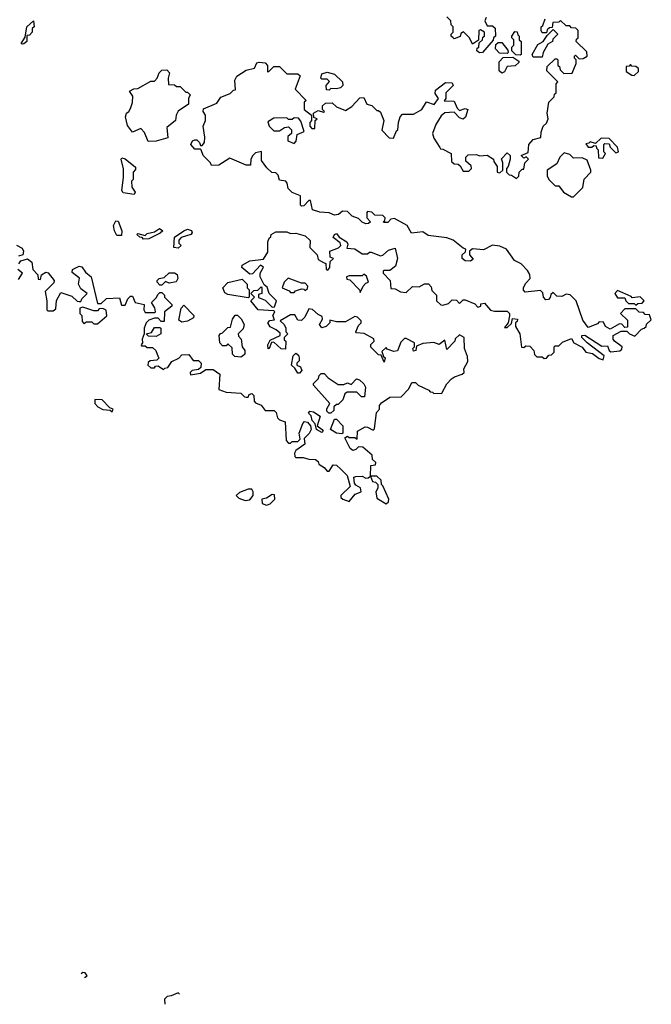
# Model space of a CAD drawing. Extents: x 2293139 to 2515392, y 824115 to 1006937.
# Tile 348 of 417: x 2471632 to 2475068, y 824507 to 829864. Entities that reach past the tile are written whole.
import ezdxf

# ---------------------------------------------------------------- set-up
doc = ezdxf.new("R2010")
doc.units = 0

msp = doc.modelspace()

# ---------------------------------------------------------------- linework, layer by layer
at = {"layer": '0CON10XD'}
for points in [[(2471645, 829730), (2471640, 829735), (2471661.7, 829768.3), (2471671.2, 829825), (2471707.5, 829857.5), (2471710, 829825), (2471700, 829815), (2471700, 829795), (2471685, 829780), (2471671.7, 829778.3), (2471670, 829745), (2471655, 829732.5), (2471645, 829730)], [(2473285, 828542.5), (2473298.3, 828538.3), (2473300, 828505), (2473308.3, 828501.7), (2473320, 828515), (2473321.7, 828548.3), (2473340, 828565), (2473321.7, 828571.7), (2473320, 828605), (2473367, 828623), (2473380, 828635), (2473375, 828650), (2473338.3, 828678.3), (2473343.9, 828696.1), (2473355, 828700), (2473370.7, 828680.7), (2473412.5, 828655), (2473416.7, 828643.3), (2473411.7, 828621.7), (2473455, 828617.5), (2473495, 828590), (2473525, 828590), (2473535, 828600), (2473545, 828600), (2473595, 828580), (2473607.5, 828582.5), (2473639.3, 828610.7), (2473675, 828620), (2473687.5, 828565), (2473677, 828523), (2473645, 828500), (2473615, 828500), (2473610, 828495), (2473610, 828485), (2473647.5, 828445), (2473651.7, 828401.7), (2473675, 828400), (2473703, 828383), (2473735, 828380), (2473768.3, 828411.7), (2473805, 828410), (2473835, 828426.2), (2473856.4, 828426.4), (2473870.7, 828410.7), (2473875, 828390), (2473900, 828365), (2473900, 828335), (2473923, 828313), (2473935, 828310), (2473965, 828320), (2473985, 828340), (2474008.3, 828338.3), (2474025, 828320), (2474045, 828340), (2474055, 828340), (2474108.3, 828318.3), (2474125, 828300), (2474140, 828305), (2474141.7, 828318.3), (2474161.7, 828321.7), (2474193, 828283), (2474215, 828277.5), (2474285, 828277.5), (2474296.7, 828265), (2474297.5, 828252.5), (2474290, 828215), (2474270, 828190), (2474285, 828190), (2474308.3, 828211.7), (2474312.5, 828237.5), (2474340, 828235), (2474338.3, 828221.7), (2474330, 828215), (2474330, 828195), (2474352.5, 828155), (2474361.7, 828081.7), (2474375, 828080), (2474385, 828090), (2474408.3, 828088.3), (2474430, 828065), (2474433, 828043), (2474445, 828030), (2474475, 828030), (2474485, 828020), (2474498.3, 828021.7), (2474511.7, 828038.3), (2474525, 828040), (2474540, 828055), (2474540, 828085), (2474545, 828090), (2474565, 828090), (2474585, 828110), (2474635, 828130), (2474647.5, 828105), (2474693, 828083), (2474712.5, 828055), (2474748, 828048), (2474785, 828021.2), (2474806.2, 828013.8), (2474812.5, 828035), (2474720, 828105), (2474690, 828135), (2474690, 828145), (2474707, 828147), (2474798.3, 828088.3), (2474830, 828090), (2474838.8, 828065), (2474847.5, 828057.5), (2474897, 828063), (2474908.3, 828071.7), (2474910, 828085), (2474867.5, 828115), (2474860, 828125), (2474860, 828145), (2474905, 828170), (2474935, 828170), (2474950, 828155), (2474978.3, 828141.7), (2475015, 828180), (2475030, 828185), (2475040, 828195), (2475041.7, 828208.3), (2475068.3, 828231.7), (2475058.3, 828258.3), (2475035, 828260), (2475025, 828270), (2475003, 828273), (2474985, 828290), (2474925, 828290), (2474900, 828265), (2474938.3, 828228.3), (2474938.3, 828191.7), (2474925, 828190), (2474908.3, 828208.3), (2474895, 828210), (2474845, 828180), (2474820, 828195), (2474808.3, 828218.3), (2474785, 828220), (2474775, 828210), (2474725, 828190), (2474695, 828230), (2474660, 828335), (2474627, 828367), (2474605, 828370), (2474581.7, 828358.3), (2474555, 828360), (2474535, 828380), (2474521.7, 828368.3), (2474518.3, 828351.7), (2474508.3, 828341.7), (2474495, 828340), (2474482.5, 828355), (2474478.3, 828378.3), (2474465, 828390), (2474381.7, 828381.7), (2474373, 828393), (2474373.6, 828406.4), (2474385, 828430), (2474410, 828455), (2474407, 828477), (2474395, 828500), (2474360, 828535), (2474323.6, 828553.6), (2474280, 828615), (2474245, 828632.5), (2474205, 828637.5), (2474155, 828612.5), (2474095, 828617.5), (2474080, 828605), (2474080, 828585), (2474098.3, 828561.7), (2474085, 828550), (2474055, 828552.5), (2474040, 828565), (2474040, 828585), (2474058.3, 828601.7), (2474060, 828615), (2474045, 828620), (2473990, 828665), (2473956.4, 828676.4), (2473855, 828690), (2473825, 828710), (2473763, 828703), (2473740, 828745), (2473671.7, 828781.7), (2473651.7, 828778.3), (2473635, 828760), (2473615, 828760), (2473610, 828765), (2473618.3, 828771.7), (2473620, 828785), (2473608.3, 828798.3), (2473565, 828800), (2473547, 828817), (2473525, 828820), (2473520, 828815), (2473520, 828785), (2473540, 828765), (2473530, 828755), (2473515, 828752.5), (2473495, 828762.5), (2473475, 828782.5), (2473440, 828795), (2473415, 828820), (2473388.3, 828821.7), (2473366.1, 828803.9), (2473345, 828800), (2473315, 828812.5), (2473265, 828817.5), (2473225, 828830), (2473215, 828880), (2473205, 828880), (2473178.3, 828851.7), (2473165, 828850), (2473160, 828855), (2473160, 828905), (2473113.6, 828923.6), (2473092.5, 828945), (2473087.5, 828975), (2473080, 828985), (2473045, 828990), (2473038.3, 829018.3), (2473025, 829030), (2473003, 829033), (2472977, 829057), (2472947.5, 829097.5), (2472947, 829147), (2472915, 829140), (2472900, 829125), (2472890, 829105), (2472887, 829073), (2472865, 829072.5), (2472775, 829110), (2472715, 829072.5), (2472675, 829070), (2472670, 829085), (2472630, 829125), (2472620, 829155), (2472615, 829160), (2472585, 829160), (2472562.5, 829185), (2472572.5, 829205), (2472585, 829210), (2472595, 829210), (2472610, 829195), (2472615, 829180), (2472625, 829180), (2472637.5, 829195), (2472640, 829225), (2472630, 829285), (2472642.5, 829315), (2472642.5, 829345), (2472630, 829365), (2472631.7, 829378.3), (2472705, 829410), (2472727, 829443), (2472777, 829463), (2472795, 829480), (2472807, 829483), (2472802.5, 829535), (2472813.6, 829556.4), (2472865, 829590), (2472910, 829600), (2472921.7, 829628.3), (2472935, 829632.5), (2472968.3, 829628.3), (2472980, 829615), (2472980, 829580), (2472988.3, 829581.7), (2473015, 829610), (2473045, 829610), (2473085, 829570), (2473145, 829570), (2473158.3, 829558.3), (2473130, 829485), (2473190, 829425), (2473180, 829415), (2473180, 829375), (2473220, 829345), (2473220, 829315), (2473210, 829305), (2473210, 829285), (2473221.7, 829271.7), (2473238.3, 829271.7), (2473240, 829315), (2473250, 829325), (2473231.7, 829331.7), (2473230, 829355), (2473255, 829370), (2473285, 829360), (2473290, 829365), (2473280, 829375), (2473280, 829395), (2473295, 829410), (2473331.7, 829411.7), (2473355, 829390), (2473405, 829370), (2473438.3, 829391.7), (2473481.7, 829438.3), (2473505, 829440), (2473520, 829405), (2473547, 829397), (2473575, 829370), (2473585, 829370), (2473595, 829360), (2473612.5, 829315), (2473603, 829263), (2473641.7, 829221.7), (2473665, 829220), (2473681.7, 829258.3), (2473690, 829265), (2473692.5, 829305), (2473702.5, 829335), (2473715, 829350), (2473775, 829350), (2473820, 829375), (2473845, 829417.5), (2473887, 829403), (2473910, 829435), (2473893, 829463), (2473895, 829480), (2473948.3, 829521.7), (2473985, 829520), (2473990, 829505), (2473950, 829465), (2473950, 829435), (2473941.7, 829421.7), (2473995, 829420), (2474011.7, 829381.7), (2474025, 829370), (2474055, 829380), (2474070, 829375), (2474057, 829333), (2474045, 829322.5), (2474025, 829330), (2473995, 829360), (2473945, 829357.5), (2473925, 829340), (2473896.7, 829293.3), (2473877.5, 829245), (2473885, 829220), (2473918.3, 829168.3), (2473921.7, 829161.7), (2473935, 829160), (2473980, 829135), (2473981.7, 829091.7), (2473995, 829080), (2474017, 829077), (2474028.3, 829068.3), (2474045, 829040), (2474075, 829040), (2474090, 829055), (2474088.3, 829068.3), (2474060, 829095), (2474060, 829115), (2474071.7, 829128.3), (2474115, 829130), (2474135, 829122.5), (2474175, 829127.5), (2474210, 829105), (2474211.7, 829091.7), (2474230, 829065), (2474230, 829035), (2474245, 829030), (2474260, 829045), (2474260, 829085), (2474253, 829107), (2474285, 829140), (2474300, 829125), (2474300, 829105), (2474290, 829065), (2474280, 829055), (2474280, 829035), (2474295, 829020), (2474308.3, 829018.3), (2474335, 829000), (2474348.3, 829011.7), (2474350, 829035), (2474365, 829050), (2474375, 829050), (2474380, 829085), (2474400, 829105), (2474388.3, 829118.3), (2474375, 829110), (2474360, 829125), (2474398.3, 829141.7), (2474402.5, 829185), (2474425, 829212.5), (2474467, 829223), (2474468.3, 829251.7), (2474480, 829285), (2474498.3, 829301.7), (2474507.5, 829325), (2474502.5, 829355), (2474510, 829415), (2474540, 829445), (2474541.7, 829458.3), (2474550, 829465), (2474550, 829515), (2474560, 829525), (2474500, 829585), (2474501.7, 829608.3), (2474545, 829650), (2474555, 829650), (2474560, 829645), (2474560, 829615), (2474568.3, 829608.3), (2474571.7, 829591.7), (2474591.7, 829571.7), (2474637, 829573), (2474660, 829625), (2474660, 829645), (2474650, 829655), (2474650, 829665), (2474655, 829670), (2474675, 829650), (2474697, 829653), (2474720, 829665), (2474718.3, 829688.3), (2474660, 829745), (2474661.7, 829758.3), (2474670, 829765), (2474670, 829805), (2474658.3, 829818.3), (2474635, 829820), (2474625, 829830), (2474605, 829830), (2474575, 829860), (2474565, 829850), (2474531.7, 829848.3), (2474528.3, 829821.7), (2474515, 829820), (2474501.7, 829808.3), (2474498.3, 829791.7), (2474475, 829792.5), (2474470, 829805), (2474470, 829825), (2474478.3, 829831.7), (2474491.7, 829868.3)], [(2474170, 829875), (2474163, 829857), (2474175, 829830), (2474205, 829830), (2474218.3, 829818.3), (2474220, 829775), (2474210, 829765), (2474208.3, 829751.7), (2474150, 829685), (2474133, 829683), (2474120, 829695), (2474121.7, 829708.3), (2474130, 829715), (2474131.7, 829738.3), (2474150, 829755), (2474151.7, 829768.3), (2474160, 829775), (2474160, 829795), (2474138.3, 829808.3), (2474130, 829805), (2474128.3, 829751.7), (2474095, 829730), (2474080, 829765), (2474047, 829797), (2474031.7, 829788.3), (2474028.3, 829771.7), (2473995, 829760), (2473990, 829765), (2473980, 829775), (2473980, 829785), (2473990, 829795), (2473990, 829825), (2473980, 829835), (2473978.3, 829858.3), (2473955, 829880)], [(2474355, 829670), (2474331.7, 829671.7), (2474310, 829695), (2474310, 829715), (2474320, 829725), (2474320, 829755), (2474310, 829765), (2474310, 829775), (2474325, 829800), (2474338.3, 829798.3), (2474341.7, 829781.7), (2474350, 829775), (2474350, 829755), (2474360, 829745), (2474360, 829675), (2474355, 829670)], [(2474475, 829660), (2474425, 829660), (2474420, 829675), (2474450.7, 829729.3), (2474480, 829745), (2474501.7, 829778.3), (2474535, 829810), (2474560, 829785), (2474531.7, 829758.3), (2474530, 829745), (2474505, 829730), (2474480, 829685), (2474475, 829660)], [(2474285, 829680), (2474241.7, 829681.7), (2474220, 829705), (2474221.7, 829728.3), (2474235, 829740), (2474255, 829740), (2474288.3, 829698.3), (2474290, 829685), (2474285, 829680)], [(2474255, 829572.5), (2474240, 829585), (2474240, 829635), (2474261.7, 829658.3), (2474315, 829660), (2474348.3, 829638.3), (2474348.3, 829631.7), (2474327, 829613), (2474285, 829610), (2474269.3, 829580.7), (2474255, 829572.5)], [(2472331.7, 829201.7), (2472310.7, 829250.7), (2472291.7, 829271.7), (2472245, 829252.5), (2472218.3, 829288.3), (2472207.5, 829335), (2472212.5, 829355), (2472226.4, 829363.6), (2472235, 829380), (2472246.1, 829413.9), (2472247, 829447), (2472230, 829475), (2472253, 829487), (2472275, 829490), (2472345, 829530), (2472365, 829530), (2472380, 829545), (2472390, 829575), (2472405, 829590), (2472431.7, 829591.7), (2472447.5, 829575), (2472440, 829545), (2472441.7, 829511.7), (2472475, 829510), (2472485, 829500), (2472505, 829500), (2472535, 829470), (2472545, 829470), (2472560, 829455), (2472550, 829435), (2472550, 829405), (2472493.6, 829366.4), (2472482.5, 829345), (2472480, 829315), (2472433, 829277), (2472438.3, 829221.7), (2472375, 829202.5), (2472331.7, 829201.7)], [(2474975, 829560), (2474998.3, 829581.7), (2474998.3, 829598.3), (2474985, 829610), (2474961.7, 829611.7), (2474955, 829620), (2474948.3, 829611.7), (2474931.7, 829608.3), (2474931.7, 829581.7), (2474961.7, 829561.7), (2474975, 829560)], [(2473315, 829480), (2473301.7, 829481.7), (2473300, 829505), (2473317, 829527), (2473305, 829540), (2473275, 829540), (2473270, 829545), (2473275, 829570), (2473305, 829577.5), (2473345, 829567.5), (2473387.5, 829525), (2473390, 829505), (2473377, 829493), (2473355, 829487.5), (2473325, 829490), (2473315, 829480)], [(2473125, 829190), (2473137, 829203), (2473141.7, 829238.3), (2473180, 829255), (2473161.7, 829311.7), (2473148.3, 829328.3), (2473125, 829330), (2473115, 829320), (2473095, 829320), (2473085, 829330), (2473015, 829327.5), (2472981.7, 829308.3), (2472990, 829285), (2473015, 829260), (2473045, 829260), (2473073, 829277), (2473095, 829280), (2473110, 829265), (2473110, 829245), (2473091.7, 829228.3), (2473090, 829205), (2473125, 829190)], [(2474805, 829110), (2474820, 829135), (2474810, 829145), (2474810, 829185), (2474815, 829190), (2474838.3, 829188.3), (2474845, 829170), (2474875, 829140), (2474890, 829145), (2474885, 829170), (2474838.3, 829218.3), (2474795, 829220), (2474765, 829190), (2474735, 829200), (2474728.3, 829191.7), (2474711.7, 829188.3), (2474725, 829170), (2474745, 829170), (2474755, 829180), (2474768.3, 829178.3), (2474770, 829165), (2474780, 829155), (2474781.7, 829111.7), (2474805, 829110)], [(2472255, 828912.5), (2472195, 828922.5), (2472187.5, 828935), (2472197.5, 829005), (2472197, 829053), (2472183.3, 829105), (2472188.3, 829111.7), (2472205, 829107.5), (2472261.7, 829061.7), (2472261.7, 829048.3), (2472250, 829035), (2472250, 828995), (2472240, 828985), (2472243, 828953), (2472260, 828925), (2472255, 828912.5)], [(2474645, 828900), (2474695, 828950), (2474703, 828997), (2474740, 829035), (2474740, 829045), (2474720, 829100), (2474691.7, 829111.7), (2474645, 829110), (2474625, 829130), (2474595, 829140), (2474570, 829115), (2474555, 829080), (2474502.5, 829045), (2474502.5, 829015), (2474510, 828995), (2474545, 828960), (2474565, 828960), (2474590, 828925), (2474635, 828900), (2474645, 828900)], [(2472185, 828690), (2472160, 828690), (2472147.5, 828715), (2472142.5, 828745), (2472155, 828770), (2472167, 828767), (2472187.5, 828715), (2472185, 828690)], [(2472305, 828670), (2472298.3, 828678.3), (2472285, 828680), (2472270, 828695), (2472275, 828700), (2472315, 828690), (2472325, 828700), (2472365, 828710), (2472393, 828727), (2472410, 828715), (2472397, 828703), (2472335, 828672.5), (2472305, 828670)], [(2471626.7, 828535), (2471637.5, 828552.5), (2471675, 828562.5), (2471697.5, 828545), (2471703.3, 828505), (2471730, 828475), (2471731.7, 828451.7), (2471745, 828450), (2471750, 828475), (2471775, 828490), (2471786.4, 828486.4), (2471820, 828445), (2471818.3, 828431.7), (2471770, 828385), (2471780, 828335), (2471780, 828285), (2471785, 828280), (2471815, 828280), (2471828.3, 828291.7), (2471833, 828337), (2471855, 828380), (2471915, 828360), (2471945, 828332.5), (2471955, 828330), (2471965, 828330), (2471970, 828345), (2472000, 828375), (2471965, 828400), (2471952.5, 828425), (2471957, 828457), (2471918.3, 828488.3), (2471920, 828505), (2471955, 828522.5), (2471970, 828520), (2471990.7, 828490.7), (2472020, 828465), (2472055, 828320), (2472075, 828320), (2472105, 828347.5), (2472175, 828350), (2472185, 828310), (2472205, 828310), (2472220, 828345), (2472235, 828360), (2472245, 828360), (2472260, 828325), (2472310, 828315), (2472307.5, 828285), (2472315, 828270), (2472365, 828270), (2472370, 828275), (2472367, 828297), (2472350, 828325), (2472375, 828350), (2472385, 828370), (2472395, 828380), (2472405, 828380), (2472420, 828365), (2472420, 828355), (2472460, 828315), (2472460, 828305), (2472420, 828275), (2472418.3, 828221.7), (2472401.7, 828221.7), (2472385, 828240), (2472365, 828240), (2472335, 828230), (2472320, 828215), (2472310, 828185), (2472310, 828155), (2472297.5, 828125), (2472300, 828105), (2472292.5, 828095), (2472295, 828090), (2472315, 828090), (2472325, 828080), (2472355, 828080), (2472372.5, 828065), (2472385, 828030), (2472390, 828025), (2472378.3, 828011.7), (2472341.7, 828008.3), (2472331.7, 827998.3), (2472330, 827985), (2472345, 827970), (2472365, 827970), (2472371.7, 827978.3), (2472385, 827980), (2472415, 827960), (2472421.7, 827968.3), (2472438.3, 827971.7), (2472460, 828005), (2472498.3, 828021.7), (2472515, 828040), (2472551.7, 828041.7), (2472575, 828010), (2472605, 828010), (2472620, 827995), (2472618.3, 827971.7), (2472605, 827960), (2472570, 827955), (2472560, 827945), (2472561.7, 827931.7), (2472615, 827940), (2472645, 827960), (2472685, 827960), (2472720, 827935), (2472715, 827852.5), (2472755, 827837.5), (2472835, 827832.5), (2472855, 827812.5), (2472865, 827810), (2472875, 827810), (2472880, 827825), (2472895, 827830), (2472905, 827820), (2472908.3, 827788.3), (2472915, 827780), (2472946.1, 827766.1), (2472968.3, 827738.3), (2473017, 827737), (2473027, 827727), (2473035, 827697.5), (2473046.4, 827686.4), (2473076, 827676), (2473082.5, 827575), (2473095, 827560), (2473105, 827560), (2473115, 827570), (2473145, 827570), (2473158.3, 827581.7), (2473153.3, 827615), (2473173, 827667), (2473182, 827678), (2473197.5, 827675), (2473213.3, 827655), (2473217.5, 827635), (2473206.7, 827613.3), (2473180, 827585), (2473182.5, 827555), (2473135, 827520), (2473127.5, 827505), (2473128.3, 827488.3), (2473135, 827482.5), (2473175, 827482.5), (2473205, 827472.5), (2473241.7, 827471.7), (2473255, 827460), (2473260, 827445), (2473287.7, 827427.7), (2473305, 827407.5), (2473315, 827407.5), (2473337, 827443), (2473355, 827440), (2473379.5, 827419.5), (2473413.3, 827385), (2473430, 827325), (2473380, 827275), (2473380, 827265), (2473390, 827255), (2473425, 827242.5), (2473458, 827282), (2473490, 827295), (2473486.7, 827316.7), (2473460.7, 827330.7), (2473453.3, 827343.3), (2473450, 827375), (2473460.4, 827379.6), (2473495, 827380), (2473515, 827370), (2473528.3, 827371.7), (2473540, 827380), (2473541.7, 827438.3), (2473568.3, 827441.7), (2473570, 827455), (2473551.7, 827471.7), (2473550, 827495), (2473498.3, 827538.3), (2473475, 827540), (2473460, 827525), (2473445, 827520), (2473430.7, 827530.7), (2473401.7, 827588.3), (2473415, 827597.5), (2473425, 827590), (2473455, 827590), (2473468.3, 827581.7), (2473470, 827625), (2473510.7, 827649.3), (2473525, 827647.5), (2473555, 827630), (2473561.7, 827638.3), (2473573, 827727), (2473590, 827745), (2473590, 827765), (2473600.7, 827779.3), (2473645, 827810), (2473708.3, 827811.7), (2473750, 827855), (2473765, 827890), (2473785, 827890), (2473800, 827875), (2473858.3, 827848.3), (2473865, 827840), (2473878.3, 827838.3), (2473885, 827830), (2473928.3, 827831.7), (2473956.4, 827883.6), (2473980.4, 827909.6), (2473998.3, 827921.7), (2474040, 827935), (2474050, 827945), (2474047.5, 827965), (2474070, 828005), (2474068.3, 828031.7), (2474052.5, 828075), (2474050, 828135), (2474025, 828150), (2474001.7, 828128.3), (2474000, 828115), (2473955, 828070), (2473945, 828120), (2473915, 828097.5), (2473885, 828107.5), (2473825, 828102.5), (2473791.7, 828088.3), (2473787.5, 828065), (2473775, 828060), (2473770, 828075), (2473780, 828085), (2473780, 828105), (2473735, 828130), (2473725, 828130), (2473705, 828110), (2473688.3, 828061.7), (2473668.3, 828058.3), (2473631.7, 828071.7), (2473625, 828080), (2473601.7, 828058.3), (2473611.7, 828031.7), (2473620, 828025), (2473615, 828000), (2473598.3, 828038.3), (2473585, 828040), (2473543, 828083), (2473543, 828097), (2473560, 828115), (2473558.3, 828128.3), (2473507, 828157), (2473465, 828160), (2473460, 828165), (2473475, 828200), (2473490, 828215), (2473490, 828225), (2473470, 828245), (2473455, 828250), (2473405, 828220), (2473355, 828220), (2473320, 828230), (2473320, 828215), (2473300, 828195), (2473275, 828187.5), (2473263.3, 828205), (2473280, 828235), (2473278.3, 828248.3), (2473255, 828260), (2473225, 828287.5), (2473205, 828290), (2473183.6, 828246.4), (2473165, 828227.5), (2473145, 828230), (2473128.3, 828258.3), (2473105, 828257.5), (2473050, 828225), (2473070, 828205), (2473080, 828185), (2473080, 828165), (2473090, 828155), (2473070, 828135), (2473071.7, 828121.7), (2473080, 828115), (2473078.3, 828071.7), (2473055, 828073.3), (2473015, 828110), (2473001.7, 828108.3), (2472990, 828075), (2472983, 828073), (2472982.5, 828095), (2472995, 828120), (2473050, 828145), (2473048.3, 828158.3), (2473027, 828177), (2472995, 828192.5), (2472982.5, 828215), (2472993, 828227), (2473018.3, 828231.7), (2473010, 828255), (2473020, 828275), (2473015, 828280), (2472930, 828285), (2472890, 828335), (2472910, 828355), (2472890, 828375), (2472905, 828390), (2472928.3, 828391.7), (2472945, 828410), (2472950, 828405), (2472950, 828375), (2472931.7, 828368.3), (2472931.7, 828351.7), (2472968.3, 828338.3), (2473005, 828300), (2473018.3, 828301.7), (2473030, 828335), (2472990, 828375), (2472978.3, 828408.3), (2472961.7, 828421.7), (2472940, 828465), (2472940, 828485), (2472958.3, 828518.3), (2472941.7, 828528.3), (2472898.3, 828481.7), (2472885, 828480), (2472840, 828515), (2472841.7, 828528.3), (2472885, 828552.5), (2472958.3, 828561.7), (2472981.7, 828598.3), (2472982.5, 828655), (2472990, 828675), (2472998.3, 828681.7), (2473000, 828695), (2473025, 828710), (2473085, 828710), (2473105, 828700), (2473135, 828702.5), (2473185, 828687.5), (2473211.7, 828661.7), (2473210, 828625), (2473250, 828585), (2473255, 828560), (2473285, 828542.5)], [(2472495, 828620), (2472470, 828625), (2472475, 828680), (2472524.2, 828715.8), (2472545, 828723.8), (2472566.8, 828716.8), (2472571.2, 828705), (2472563.3, 828695), (2472511.2, 828678.8), (2472497.5, 828665), (2472498.3, 828648.3), (2472510, 828635), (2472495, 828620)], [(2471615, 828637.5), (2471645, 828620), (2471652.5, 828605), (2471650, 828585), (2471625, 828577.5)], [(2471625, 828450), (2471646.7, 828485), (2471622.5, 828505)], [(2472405, 828420), (2472395, 828420), (2472380, 828435), (2472380, 828445), (2472390, 828455), (2472418.3, 828461.7), (2472445, 828487.5), (2472475, 828487.5), (2472488.3, 828478.3), (2472492.5, 828455), (2472483, 828437), (2472445, 828430), (2472425, 828440), (2472405, 828420)], [(2473485, 828380), (2473500, 828415), (2473515, 828430), (2473530, 828435), (2473518.3, 828468.3), (2473505, 828480), (2473495, 828470), (2473425, 828470), (2473410, 828465), (2473411.7, 828451.7), (2473428.3, 828448.3), (2473480, 828395), (2473485, 828380)], [(2472875, 828350), (2472765, 828368), (2472748, 828378), (2472736.7, 828405), (2472765, 828433.3), (2472841.7, 828451.7), (2472870, 828425), (2472870, 828405), (2472880, 828395), (2472880, 828355), (2472875, 828350)], [(2473125, 828380), (2473131.7, 828388.3), (2473165, 828400), (2473178.3, 828398.3), (2473185, 828390), (2473198.3, 828401.7), (2473200, 828415), (2473185, 828430), (2473165, 828430), (2473093, 828457), (2473070, 828435), (2473060, 828405), (2473098.3, 828388.3), (2473105, 828380), (2473125, 828380)], [(2474985, 828310), (2474995, 828320), (2475018.3, 828321.7), (2475030, 828335), (2475007, 828357), (2474965, 828350), (2474958.3, 828358.3), (2474885, 828390), (2474870, 828375), (2474885, 828350), (2474925, 828350), (2474930, 828335), (2474945, 828320), (2474975, 828320), (2474985, 828310)], [(2472055, 828210), (2472107, 828253), (2472103, 828283), (2472085, 828292.5), (2472065, 828290), (2472055, 828280), (2472035, 828280), (2471975, 828300), (2471960, 828295), (2471960, 828265), (2471970, 828255), (2471972.5, 828222.5), (2471981.7, 828211.7), (2471995, 828220), (2472025, 828220), (2472035, 828210), (2472055, 828210)], [(2472515, 828217.5), (2472498.3, 828228.3), (2472510, 828295), (2472525, 828310), (2472580, 828255), (2472578.3, 828241.7), (2472545, 828223.3), (2472515, 828217.5)], [(2472835, 828027.5), (2472801.7, 828031.7), (2472790, 828045), (2472788.3, 828078.3), (2472765, 828100), (2472755, 828090), (2472735, 828090), (2472720, 828105), (2472717.5, 828145), (2472722.5, 828155), (2472735, 828160), (2472765, 828190), (2472778.3, 828191.7), (2472790, 828235), (2472805, 828256.7), (2472816.1, 828256.1), (2472837, 828237), (2472853.3, 828205), (2472848.3, 828181.7), (2472820, 828155), (2472821.7, 828141.7), (2472837.5, 828125), (2472842.5, 828085), (2472856.7, 828065), (2472857.5, 828045), (2472845, 828032.5), (2472835, 828027.5)], [(2472375, 828140), (2472333, 828143), (2472320, 828155), (2472348.3, 828161.7), (2472365, 828190), (2472395, 828190), (2472400, 828185), (2472400, 828155), (2472375, 828140)], [(2473155, 827940), (2473145, 827940), (2473128.3, 827968.3), (2473110, 827985), (2473120, 828035), (2473135, 828050), (2473148.3, 828038.3), (2473152.5, 828025), (2473151.7, 828008.3), (2473140, 827995), (2473140, 827985), (2473160, 827975), (2473167.5, 827955), (2473155, 827940)], [(2473325, 827722.5), (2473313, 827723), (2473302.5, 827735), (2473303, 827747), (2473320, 827775), (2473230, 827875), (2473230, 827885), (2473258.3, 827911.7), (2473261.7, 827928.3), (2473271.7, 827938.3), (2473288.3, 827938.3), (2473310, 827915), (2473365, 827880), (2473395, 827880), (2473415, 827887.5), (2473435, 827880), (2473465, 827910), (2473480, 827905), (2473505, 827882.5), (2473512.5, 827865), (2473508.3, 827811.7), (2473491.7, 827811.7), (2473467, 827837), (2473413, 827837), (2473401.7, 827828.3), (2473390, 827795), (2473365, 827770), (2473355, 827770), (2473341.7, 827758.3), (2473341.7, 827738.3), (2473325, 827722.5)], [(2472135, 827730), (2472140, 827745), (2472121.7, 827751.7), (2472080, 827795), (2472041.7, 827798.3), (2472040, 827775), (2472057, 827757), (2472085, 827742.5), (2472125, 827740), (2472135, 827730)], [(2473275, 827617.5), (2473247.5, 827635), (2473240, 827665), (2473223.9, 827683.9), (2473218.3, 827708.3), (2473204.1, 827724.1), (2473210, 827735), (2473230.7, 827730.7), (2473267, 827707), (2473250, 827655), (2473277.5, 827635), (2473282.5, 827625), (2473275, 827617.5)], [(2473385, 827610), (2473355, 827613.8), (2473322.5, 827635), (2473345, 827690), (2473355, 827690), (2473390, 827655), (2473390, 827615), (2473385, 827610)], [(2473625, 827230), (2473638.3, 827241.7), (2473640, 827255), (2473608.3, 827328.3), (2473600, 827335), (2473598.3, 827358.3), (2473575, 827380), (2473540, 827380), (2473551.7, 827351.7), (2473568.3, 827348.3), (2473580, 827335), (2473580, 827315), (2473570, 827295), (2473575, 827260), (2473625, 827230)], [(2472858.3, 827248.3), (2472885, 827252.5), (2472902.5, 827275), (2472902.5, 827295), (2472895, 827310), (2472875, 827310), (2472828.3, 827291.7), (2472810, 827275), (2472825, 827260), (2472858.3, 827248.3)], [(2472975, 827222.5), (2472995, 827230), (2473020, 827255), (2473018.3, 827278.3), (2473005, 827280), (2472975, 827260), (2472950, 827255), (2472951.7, 827231.7), (2472975, 827222.5)], [(2471985.3, 824653.2), (2471998.3, 824661.7), (2471988.3, 824678.3), (2471975, 824680), (2471967.1, 824673.1)], [(2472501.6, 824563.4), (2472495, 824570), (2472457, 824553), (2472435, 824550), (2472420, 824535), (2472421.4, 824507.5)]]:
    msp.add_lwpolyline(points, dxfattribs=at)

doc.saveas('drawing.dxf')
